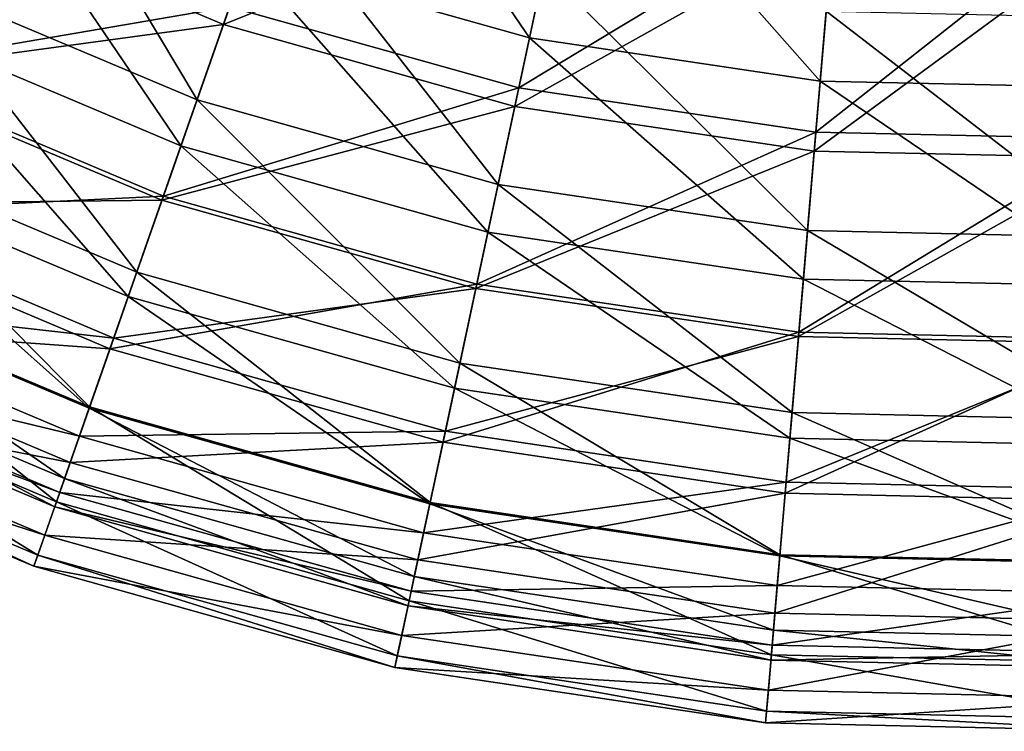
# Model space of a CAD drawing. Header units: millimetres. Extents: x 0 to 403, y 0 to 439.
# Tile 272 of 656: x 172 to 201, y 0 to 21. Entities that reach past the tile are written whole.
import ezdxf

# ---------------------------------------------------------------- set-up
doc = ezdxf.new("R2010")
doc.units = ezdxf.units.MM
doc.header["$LTSCALE"] = 25.4
doc.layers.get('0').update_dxf_attribs({"true_color": 0xff5454})

# ---------------------------------------------------------------- blocks, each defined once
blk = doc.blocks.new('VETRO-VII-9131.STL')
at = {"color": 18, "true_color": 0x000000}
mesh = blk.add_polyface(dxfattribs=at)
corners = [(-32.171, 28.901, 592.764), (-21.642, 31.678, 584.224), (-29.199, 34.867, 584.224), (-23.842, 25.387, 592.764)]
mesh.append_faces([[corners[k] for k in face] for face in [(0, 1, 2), (1, 0, 3)]], dxfattribs={"vtx0": -1, "color": 18})
mesh = blk.add_polyface(dxfattribs=at)
corners = [(-20.835, 33.984, 702.562), (-14.7, 24.994, 694.304), (-23.15, 27.366, 694.304), (-13.233, 31.851, 702.562)]
mesh.append_faces([[corners[k] for k in face] for face in [(0, 1, 2), (1, 0, 3)]], dxfattribs={"vtx0": -1, "color": 18})
mesh = blk.add_polyface(dxfattribs=at)
corners = [(-24.628, 23.141, 592.897), (-30.302, 32.653, 584.172), (-22.458, 29.343, 584.172), (-33.232, 26.771, 592.897)]
mesh.append_faces([[corners[k] for k in face] for face in [(0, 1, 2), (1, 0, 3)]], dxfattribs={"vtx0": -1, "color": 18})
mesh = blk.add_polyface(dxfattribs=at)
corners = [(-13.543, 30.4, 703.76), (-23.656, 25.919, 695.428), (-15.021, 23.496, 695.428), (-21.325, 32.584, 703.76)]
mesh.append_faces([[corners[k] for k in face] for face in [(0, 1, 2), (1, 0, 3)]], dxfattribs={"vtx0": -1, "color": 18})
mesh = blk.add_polyface(dxfattribs=at)
corners = [(-13.233, 31.851, 702.562), (-6.019, 23.7, 694.304), (-14.7, 24.994, 694.304), (-5.423, 30.686, 702.562)]
mesh.append_faces([[corners[k] for k in face] for face in [(0, 1, 2), (1, 0, 3)]], dxfattribs={"vtx0": -1, "color": 18})
mesh = blk.add_polyface(dxfattribs=at)
corners = [(-23.842, 25.387, 592.764), (-13.744, 29.461, 584.224), (-21.642, 31.678, 584.224), (-15.139, 22.944, 592.764)]
mesh.append_faces([[corners[k] for k in face] for face in [(0, 1, 2), (1, 0, 3)]], dxfattribs={"vtx0": -1, "color": 18})
mesh = blk.add_polyface(dxfattribs=at)
corners = [(-31.236, 30.778, 694.304), (-25.109, 21.764, 685.241), (-33.882, 25.466, 685.241), (-23.15, 27.366, 694.304)]
mesh.append_faces([[corners[k] for k in face] for face in [(0, 1, 2), (1, 0, 3)]], dxfattribs={"vtx0": -1, "color": 18})
mesh = blk.add_polyface(dxfattribs=at)
corners = [(-5.423, 30.686, 702.562), (2.755, 23.504, 694.304), (-6.019, 23.7, 694.304), (2.471, 30.51, 702.562)]
mesh.append_faces([[corners[k] for k in face] for face in [(0, 1, 2), (1, 0, 3)]], dxfattribs={"vtx0": -1, "color": 18})
mesh = blk.add_polyface(dxfattribs=at)
corners = [(-5.549, 29.209, 703.76), (-15.021, 23.496, 695.428), (-6.15, 22.173, 695.428), (-13.543, 30.4, 703.76)]
mesh.append_faces([[corners[k] for k in face] for face in [(0, 1, 2), (1, 0, 3)]], dxfattribs={"vtx0": -1, "color": 18})
mesh = blk.add_polyface(dxfattribs=at)
corners = [(-23.656, 25.919, 695.428), (-34.589, 24.046, 686.294), (-25.633, 20.266, 686.294), (-31.919, 29.406, 695.428)]
mesh.append_faces([[corners[k] for k in face] for face in [(0, 1, 2), (1, 0, 3)]], dxfattribs={"vtx0": -1, "color": 18})
mesh = blk.add_polyface(dxfattribs=at)
corners = [(-15.139, 22.944, 592.764), (-5.631, 28.252, 584.224), (-13.744, 29.461, 584.224), (-6.198, 21.611, 592.764)]
mesh.append_faces([[corners[k] for k in face] for face in [(0, 1, 2), (1, 0, 3)]], dxfattribs={"vtx0": -1, "color": 18})
mesh = blk.add_polyface(dxfattribs=at)
corners = [(-15.637, 20.617, 592.897), (-22.458, 29.343, 584.172), (-14.262, 27.043, 584.172), (-24.628, 23.141, 592.897)]
mesh.append_faces([[corners[k] for k in face] for face in [(0, 1, 2), (1, 0, 3)]], dxfattribs={"vtx0": -1, "color": 18})
mesh = blk.add_polyface(dxfattribs=at)
corners = [(2.531, 29.028, 703.76), (-6.15, 22.173, 695.428), (2.817, 21.973, 695.428), (-5.549, 29.209, 703.76)]
mesh.append_faces([[corners[k] for k in face] for face in [(0, 1, 2), (1, 0, 3)]], dxfattribs={"vtx0": -1, "color": 18})
mesh = blk.add_polyface(dxfattribs=at)
corners = [(-34.647, 23.929, 602.064), (-23.842, 25.387, 592.764), (-32.171, 28.901, 592.764), (-25.676, 20.143, 602.064)]
mesh.append_faces([[corners[k] for k in face] for face in [(0, 1, 2), (1, 0, 3)]], dxfattribs={"vtx0": -1, "color": 18})
mesh = blk.add_polyface(dxfattribs=at)
corners = [(-6.198, 21.611, 592.764), (2.57, 28.069, 584.224), (-5.631, 28.252, 584.224), (2.84, 21.409, 592.764)]
mesh.append_faces([[corners[k] for k in face] for face in [(0, 1, 2), (1, 0, 3)]], dxfattribs={"vtx0": -1, "color": 18})
mesh = blk.add_polyface(dxfattribs=at)
corners = [(-23.15, 27.366, 694.304), (-15.942, 19.191, 685.241), (-25.109, 21.764, 685.241), (-14.7, 24.994, 694.304)]
mesh.append_faces([[corners[k] for k in face] for face in [(0, 1, 2), (1, 0, 3)]], dxfattribs={"vtx0": -1, "color": 18})
mesh = blk.add_polyface(dxfattribs=at)
corners = [(-26.429, 17.992, 602.359), (-33.232, 26.771, 592.897), (-24.628, 23.141, 592.897), (-35.664, 21.889, 602.359)]
mesh.append_faces([[corners[k] for k in face] for face in [(0, 1, 2), (1, 0, 3)]], dxfattribs={"vtx0": -1, "color": 18})
mesh = blk.add_polyface(dxfattribs=at)
corners = [(-6.4, 19.24, 592.897), (-14.262, 27.043, 584.172), (-5.841, 25.787, 584.172), (-15.637, 20.617, 592.897)]
mesh.append_faces([[corners[k] for k in face] for face in [(0, 1, 2), (1, 0, 3)]], dxfattribs={"vtx0": -1, "color": 18})
mesh = blk.add_polyface(dxfattribs=at)
corners = [(-15.021, 23.496, 695.428), (-25.633, 20.266, 686.294), (-16.274, 17.639, 686.294), (-23.656, 25.919, 695.428)]
mesh.append_faces([[corners[k] for k in face] for face in [(0, 1, 2), (1, 0, 3)]], dxfattribs={"vtx0": -1, "color": 18})
mesh = blk.add_polyface(dxfattribs=at)
corners = [(2.936, 19.032, 592.897), (-5.841, 25.787, 584.172), (2.67, 25.598, 584.172), (-6.4, 19.24, 592.897)]
mesh.append_faces([[corners[k] for k in face] for face in [(0, 1, 2), (1, 0, 3)]], dxfattribs={"vtx0": -1, "color": 18})
mesh = blk.add_polyface(dxfattribs=at)
corners = [(-33.882, 25.466, 685.241), (-26.682, 17.266, 675.513), (-36.006, 21.2, 675.513), (-25.109, 21.764, 685.241)]
mesh.append_faces([[corners[k] for k in face] for face in [(0, 1, 2), (1, 0, 3)]], dxfattribs={"vtx0": -1, "color": 18})
mesh = blk.add_polyface(dxfattribs=at)
corners = [(-25.676, 20.143, 602.064), (-15.139, 22.944, 592.764), (-23.842, 25.387, 592.764), (-16.301, 17.512, 602.064)]
mesh.append_faces([[corners[k] for k in face] for face in [(0, 1, 2), (1, 0, 3)]], dxfattribs={"vtx0": -1, "color": 18})
mesh = blk.add_polyface(dxfattribs=at)
corners = [(-14.7, 24.994, 694.304), (-6.524, 17.787, 685.241), (-15.942, 19.191, 685.241), (-6.019, 23.7, 694.304)]
mesh.append_faces([[corners[k] for k in face] for face in [(0, 1, 2), (1, 0, 3)]], dxfattribs={"vtx0": -1, "color": 18})
mesh = blk.add_polyface(dxfattribs=at)
corners = [(-25.633, 20.266, 686.294), (-36.741, 19.725, 676.496), (-27.227, 15.71, 676.496), (-34.589, 24.046, 686.294)]
mesh.append_faces([[corners[k] for k in face] for face in [(0, 1, 2), (1, 0, 3)]], dxfattribs={"vtx0": -1, "color": 18})
mesh = blk.add_polyface(dxfattribs=at)
corners = [(-36.591, 20.026, 611.981), (-25.676, 20.143, 602.064), (-34.647, 23.929, 602.064), (-27.116, 16.028, 611.981)]
mesh.append_faces([[corners[k] for k in face] for face in [(0, 1, 2), (1, 0, 3)]], dxfattribs={"vtx0": -1, "color": 18})
mesh = blk.add_polyface(dxfattribs=at)
corners = [(-6.019, 23.7, 694.304), (2.995, 17.575, 685.241), (-6.524, 17.787, 685.241), (2.755, 23.504, 694.304)]
mesh.append_faces([[corners[k] for k in face] for face in [(0, 1, 2), (1, 0, 3)]], dxfattribs={"vtx0": -1, "color": 18})
mesh = blk.add_polyface(dxfattribs=at)
corners = [(-6.15, 22.173, 695.428), (-16.274, 17.639, 686.294), (-6.659, 16.206, 686.294), (-15.021, 23.496, 695.428)]
mesh.append_faces([[corners[k] for k in face] for face in [(0, 1, 2), (1, 0, 3)]], dxfattribs={"vtx0": -1, "color": 18})
mesh = blk.add_polyface(dxfattribs=at)
corners = [(-16.778, 15.283, 602.359), (-24.628, 23.141, 592.897), (-15.637, 20.617, 592.897), (-26.429, 17.992, 602.359)]
mesh.append_faces([[corners[k] for k in face] for face in [(0, 1, 2), (1, 0, 3)]], dxfattribs={"vtx0": -1, "color": 18})
mesh = blk.add_polyface(dxfattribs=at)
corners = [(-16.301, 17.512, 602.064), (-6.198, 21.611, 592.764), (-15.139, 22.944, 592.764), (-6.67, 16.076, 602.064)]
mesh.append_faces([[corners[k] for k in face] for face in [(0, 1, 2), (1, 0, 3)]], dxfattribs={"vtx0": -1, "color": 18})
mesh = blk.add_polyface(dxfattribs=at)
corners = [(2.817, 21.973, 695.428), (-6.659, 16.206, 686.294), (3.059, 15.989, 686.294), (-6.15, 22.173, 695.428)]
mesh.append_faces([[corners[k] for k in face] for face in [(0, 1, 2), (1, 0, 3)]], dxfattribs={"vtx0": -1, "color": 18})
mesh = blk.add_polyface(dxfattribs=at)
corners = [(-27.834, 13.973, 612.417), (-35.664, 21.889, 602.359), (-26.429, 17.992, 602.359), (-37.562, 18.078, 612.417)]
mesh.append_faces([[corners[k] for k in face] for face in [(0, 1, 2), (1, 0, 3)]], dxfattribs={"vtx0": -1, "color": 18})
mesh = blk.add_polyface(dxfattribs=at)
corners = [(-25.109, 21.764, 685.241), (-16.939, 14.531, 675.513), (-26.682, 17.266, 675.513), (-15.942, 19.191, 685.241)]
mesh.append_faces([[corners[k] for k in face] for face in [(0, 1, 2), (1, 0, 3)]], dxfattribs={"vtx0": -1, "color": 18})
mesh = blk.add_polyface(dxfattribs=at)
corners = [(-6.67, 16.076, 602.064), (2.84, 21.409, 592.764), (-6.198, 21.611, 592.764), (3.065, 15.859, 602.064)]
mesh.append_faces([[corners[k] for k in face] for face in [(0, 1, 2), (1, 0, 3)]], dxfattribs={"vtx0": -1, "color": 18})
mesh = blk.add_polyface(dxfattribs=at)
corners = [(-36.006, 21.2, 675.513), (-27.846, 13.94, 665.268), (-37.577, 18.047, 665.268), (-26.682, 17.266, 675.513)]
mesh.append_faces([[corners[k] for k in face] for face in [(0, 1, 2), (1, 0, 3)]], dxfattribs={"vtx0": -1, "color": 18})
mesh = blk.add_polyface(dxfattribs=at)
corners = [(-6.864, 13.805, 602.359), (-15.637, 20.617, 592.897), (-6.4, 19.24, 592.897), (-16.778, 15.283, 602.359)]
mesh.append_faces([[corners[k] for k in face] for face in [(0, 1, 2), (1, 0, 3)]], dxfattribs={"vtx0": -1, "color": 18})
mesh = blk.add_polyface(dxfattribs=at)
corners = [(-37.972, 17.254, 622.362), (-27.116, 16.028, 611.981), (-36.591, 20.026, 611.981), (-28.138, 13.104, 622.362)]
mesh.append_faces([[corners[k] for k in face] for face in [(0, 1, 2), (1, 0, 3)]], dxfattribs={"vtx0": -1, "color": 18})
mesh = blk.add_polyface(dxfattribs=at)
corners = [(-16.274, 17.639, 686.294), (-27.227, 15.71, 676.496), (-17.284, 12.919, 676.496), (-25.633, 20.266, 686.294)]
mesh.append_faces([[corners[k] for k in face] for face in [(0, 1, 2), (1, 0, 3)]], dxfattribs={"vtx0": -1, "color": 18})
mesh = blk.add_polyface(dxfattribs=at)
corners = [(-27.116, 16.028, 611.981), (-16.301, 17.512, 602.064), (-25.676, 20.143, 602.064), (-17.213, 13.248, 611.981)]
mesh.append_faces([[corners[k] for k in face] for face in [(0, 1, 2), (1, 0, 3)]], dxfattribs={"vtx0": -1, "color": 18})
mesh = blk.add_polyface(dxfattribs=at)
corners = [(-27.227, 15.71, 676.496), (-38.343, 16.509, 666.182), (-28.413, 12.319, 666.182), (-36.741, 19.725, 676.496)]
mesh.append_faces([[corners[k] for k in face] for face in [(0, 1, 2), (1, 0, 3)]], dxfattribs={"vtx0": -1, "color": 18})
mesh = blk.add_polyface(dxfattribs=at)
corners = [(-15.942, 19.191, 685.241), (-6.929, 13.039, 675.513), (-16.939, 14.531, 675.513), (-6.524, 17.787, 685.241)]
mesh.append_faces([[corners[k] for k in face] for face in [(0, 1, 2), (1, 0, 3)]], dxfattribs={"vtx0": -1, "color": 18})
mesh = blk.add_polyface(dxfattribs=at)
corners = [(3.157, 13.581, 602.359), (-6.4, 19.24, 592.897), (2.936, 19.032, 592.897), (-6.864, 13.805, 602.359)]
mesh.append_faces([[corners[k] for k in face] for face in [(0, 1, 2), (1, 0, 3)]], dxfattribs={"vtx0": -1, "color": 18})
mesh = blk.add_polyface(dxfattribs=at)
corners = [(-28.823, 11.146, 622.921), (-37.562, 18.078, 612.417), (-27.834, 13.973, 612.417), (-38.897, 15.397, 622.921)]
mesh.append_faces([[corners[k] for k in face] for face in [(0, 1, 2), (1, 0, 3)]], dxfattribs={"vtx0": -1, "color": 18})
mesh = blk.add_polyface(dxfattribs=at)
corners = [(-37.577, 18.047, 665.268), (-28.581, 11.839, 654.667), (-38.57, 16.054, 654.667), (-27.846, 13.94, 665.268)]
mesh.append_faces([[corners[k] for k in face] for face in [(0, 1, 2), (1, 0, 3)]], dxfattribs={"vtx0": -1, "color": 18})
mesh = blk.add_polyface(dxfattribs=at)
corners = [(-17.669, 11.12, 612.417), (-26.429, 17.992, 602.359), (-16.778, 15.283, 602.359), (-27.834, 13.973, 612.417)]
mesh.append_faces([[corners[k] for k in face] for face in [(0, 1, 2), (1, 0, 3)]], dxfattribs={"vtx0": -1, "color": 18})
mesh = blk.add_polyface(dxfattribs=at)
corners = [(-6.659, 16.206, 686.294), (-17.284, 12.919, 676.496), (-7.07, 11.397, 676.496), (-16.274, 17.639, 686.294)]
mesh.append_faces([[corners[k] for k in face] for face in [(0, 1, 2), (1, 0, 3)]], dxfattribs={"vtx0": -1, "color": 18})
mesh = blk.add_polyface(dxfattribs=at)
corners = [(-6.524, 17.787, 685.241), (3.188, 12.813, 675.513), (-6.929, 13.039, 675.513), (2.995, 17.575, 685.241)]
mesh.append_faces([[corners[k] for k in face] for face in [(0, 1, 2), (1, 0, 3)]], dxfattribs={"vtx0": -1, "color": 18})
mesh = blk.add_polyface(dxfattribs=at)
corners = [(-17.213, 13.248, 611.981), (-6.67, 16.076, 602.064), (-16.301, 17.512, 602.064), (-7.041, 11.732, 611.981)]
mesh.append_faces([[corners[k] for k in face] for face in [(0, 1, 2), (1, 0, 3)]], dxfattribs={"vtx0": -1, "color": 18})
mesh = blk.add_polyface(dxfattribs=at)
corners = [(-38.769, 15.654, 633.047), (-28.138, 13.104, 622.362), (-37.972, 17.254, 622.362), (-28.728, 11.417, 633.047)]
mesh.append_faces([[corners[k] for k in face] for face in [(0, 1, 2), (1, 0, 3)]], dxfattribs={"vtx0": -1, "color": 18})
mesh = blk.add_polyface(dxfattribs=at)
corners = [(-26.682, 17.266, 675.513), (-17.676, 11.086, 665.268), (-27.846, 13.94, 665.268), (-16.939, 14.531, 675.513)]
mesh.append_faces([[corners[k] for k in face] for face in [(0, 1, 2), (1, 0, 3)]], dxfattribs={"vtx0": -1, "color": 18})
mesh = blk.add_polyface(dxfattribs=at)
corners = [(-28.413, 12.319, 666.182), (-39.371, 14.446, 655.506), (-29.174, 10.144, 655.506), (-38.343, 16.509, 666.182)]
mesh.append_faces([[corners[k] for k in face] for face in [(0, 1, 2), (1, 0, 3)]], dxfattribs={"vtx0": -1, "color": 18})
mesh = blk.add_polyface(dxfattribs=at)
corners = [(3.059, 15.989, 686.294), (-7.07, 11.397, 676.496), (3.255, 11.166, 676.496), (-6.659, 16.206, 686.294)]
mesh.append_faces([[corners[k] for k in face] for face in [(0, 1, 2), (1, 0, 3)]], dxfattribs={"vtx0": -1, "color": 18})
mesh = blk.add_polyface(dxfattribs=at)
corners = [(-38.57, 16.054, 654.667), (-28.876, 10.993, 643.871), (-38.969, 15.252, 643.871), (-28.581, 11.839, 654.667)]
mesh.append_faces([[corners[k] for k in face] for face in [(0, 1, 2), (1, 0, 3)]], dxfattribs={"vtx0": -1, "color": 18})
mesh = blk.add_polyface(dxfattribs=at)
corners = [(-28.138, 13.104, 622.362), (-17.213, 13.248, 611.981), (-27.116, 16.028, 611.981), (-17.862, 10.22, 622.362)]
mesh.append_faces([[corners[k] for k in face] for face in [(0, 1, 2), (1, 0, 3)]], dxfattribs={"vtx0": -1, "color": 18})
mesh = blk.add_polyface(dxfattribs=at)
corners = [(-7.041, 11.732, 611.981), (3.065, 15.859, 602.064), (-6.67, 16.076, 602.064), (3.241, 11.502, 611.981)]
mesh.append_faces([[corners[k] for k in face] for face in [(0, 1, 2), (1, 0, 3)]], dxfattribs={"vtx0": -1, "color": 18})
mesh = blk.add_polyface(dxfattribs=at)
corners = [(-38.969, 15.252, 643.871), (-28.728, 11.417, 633.047), (-38.769, 15.654, 633.047), (-28.876, 10.993, 643.871)]
mesh.append_faces([[corners[k] for k in face] for face in [(0, 1, 2), (1, 0, 3)]], dxfattribs={"vtx0": -1, "color": 18})
mesh = blk.add_polyface(dxfattribs=at)
corners = [(-17.284, 12.919, 676.496), (-28.413, 12.319, 666.182), (-18.036, 9.406, 666.182), (-27.227, 15.71, 676.496)]
mesh.append_faces([[corners[k] for k in face] for face in [(0, 1, 2), (1, 0, 3)]], dxfattribs={"vtx0": -1, "color": 18})
mesh = blk.add_polyface(dxfattribs=at)
corners = [(-29.38, 9.553, 633.712), (-38.897, 15.397, 622.921), (-28.823, 11.146, 622.921), (-39.65, 13.886, 633.712)]
mesh.append_faces([[corners[k] for k in face] for face in [(0, 1, 2), (1, 0, 3)]], dxfattribs={"vtx0": -1, "color": 18})
mesh = blk.add_polyface(dxfattribs=at)
corners = [(-7.226, 9.564, 612.417), (-16.778, 15.283, 602.359), (-6.864, 13.805, 602.359), (-17.669, 11.12, 612.417)]
mesh.append_faces([[corners[k] for k in face] for face in [(0, 1, 2), (1, 0, 3)]], dxfattribs={"vtx0": -1, "color": 18})
mesh = blk.add_polyface(dxfattribs=at)
corners = [(-29.174, 10.144, 655.506), (-39.808, 13.568, 644.628), (-29.498, 9.217, 644.628), (-39.371, 14.446, 655.506)]
mesh.append_faces([[corners[k] for k in face] for face in [(0, 1, 2), (1, 0, 3)]], dxfattribs={"vtx0": -1, "color": 18})
mesh = blk.add_polyface(dxfattribs=at)
corners = [(-16.939, 14.531, 675.513), (-7.229, 9.529, 665.268), (-17.676, 11.086, 665.268), (-6.929, 13.039, 675.513)]
mesh.append_faces([[corners[k] for k in face] for face in [(0, 1, 2), (1, 0, 3)]], dxfattribs={"vtx0": -1, "color": 18})
mesh = blk.add_polyface(dxfattribs=at)
corners = [(-29.498, 9.217, 644.628), (-39.65, 13.886, 633.712), (-29.38, 9.553, 633.712), (-39.808, 13.568, 644.628)]
mesh.append_faces([[corners[k] for k in face] for face in [(0, 1, 2), (1, 0, 3)]], dxfattribs={"vtx0": -1, "color": 18})
mesh = blk.add_polyface(dxfattribs=at)
corners = [(-18.296, 8.191, 622.921), (-27.834, 13.973, 612.417), (-17.669, 11.12, 612.417), (-28.823, 11.146, 622.921)]
mesh.append_faces([[corners[k] for k in face] for face in [(0, 1, 2), (1, 0, 3)]], dxfattribs={"vtx0": -1, "color": 18})
mesh = blk.add_polyface(dxfattribs=at)
corners = [(-27.846, 13.94, 665.268), (-18.142, 8.909, 654.667), (-28.581, 11.839, 654.667), (-17.676, 11.086, 665.268)]
mesh.append_faces([[corners[k] for k in face] for face in [(0, 1, 2), (1, 0, 3)]], dxfattribs={"vtx0": -1, "color": 18})
mesh = blk.add_polyface(dxfattribs=at)
corners = [(3.329, 9.328, 612.417), (-6.864, 13.805, 602.359), (3.157, 13.581, 602.359), (-7.226, 9.564, 612.417)]
mesh.append_faces([[corners[k] for k in face] for face in [(0, 1, 2), (1, 0, 3)]], dxfattribs={"vtx0": -1, "color": 18})
mesh = blk.add_polyface(dxfattribs=at)
corners = [(-17.862, 10.22, 622.362), (-7.041, 11.732, 611.981), (-17.213, 13.248, 611.981), (-7.304, 8.646, 622.362)]
mesh.append_faces([[corners[k] for k in face] for face in [(0, 1, 2), (1, 0, 3)]], dxfattribs={"vtx0": -1, "color": 18})
mesh = blk.add_polyface(dxfattribs=at)
corners = [(-28.728, 11.417, 633.047), (-17.862, 10.22, 622.362), (-28.138, 13.104, 622.362), (-18.235, 8.472, 633.047)]
mesh.append_faces([[corners[k] for k in face] for face in [(0, 1, 2), (1, 0, 3)]], dxfattribs={"vtx0": -1, "color": 18})
mesh = blk.add_polyface(dxfattribs=at)
corners = [(-6.929, 13.039, 675.513), (3.331, 9.293, 665.268), (-7.229, 9.529, 665.268), (3.188, 12.813, 675.513)]
mesh.append_faces([[corners[k] for k in face] for face in [(0, 1, 2), (1, 0, 3)]], dxfattribs={"vtx0": -1, "color": 18})
mesh = blk.add_polyface(dxfattribs=at)
corners = [(-7.07, 11.397, 676.496), (-18.036, 9.406, 666.182), (-7.375, 7.817, 666.182), (-17.284, 12.919, 676.496)]
mesh.append_faces([[corners[k] for k in face] for face in [(0, 1, 2), (1, 0, 3)]], dxfattribs={"vtx0": -1, "color": 18})
mesh = blk.add_polyface(dxfattribs=at)
corners = [(-18.036, 9.406, 666.182), (-29.174, 10.144, 655.506), (-18.518, 7.153, 655.506), (-28.413, 12.319, 666.182)]
mesh.append_faces([[corners[k] for k in face] for face in [(0, 1, 2), (1, 0, 3)]], dxfattribs={"vtx0": -1, "color": 18})
mesh = blk.add_polyface(dxfattribs=at)
corners = [(-28.581, 11.839, 654.667), (-18.329, 8.033, 643.871), (-28.876, 10.993, 643.871), (-18.142, 8.909, 654.667)]
mesh.append_faces([[corners[k] for k in face] for face in [(0, 1, 2), (1, 0, 3)]], dxfattribs={"vtx0": -1, "color": 18})
mesh = blk.add_polyface(dxfattribs=at)
corners = [(-7.304, 8.646, 622.362), (3.241, 11.502, 611.981), (-7.041, 11.732, 611.981), (3.367, 8.408, 622.362)]
mesh.append_faces([[corners[k] for k in face] for face in [(0, 1, 2), (1, 0, 3)]], dxfattribs={"vtx0": -1, "color": 18})
mesh = blk.add_polyface(dxfattribs=at)
corners = [(-28.876, 10.993, 643.871), (-18.235, 8.472, 633.047), (-28.728, 11.417, 633.047), (-18.329, 8.033, 643.871)]
mesh.append_faces([[corners[k] for k in face] for face in [(0, 1, 2), (1, 0, 3)]], dxfattribs={"vtx0": -1, "color": 18})
mesh = blk.add_polyface(dxfattribs=at)
corners = [(3.255, 11.166, 676.496), (-7.375, 7.817, 666.182), (3.4, 7.576, 666.182), (-7.07, 11.397, 676.496)]
mesh.append_faces([[corners[k] for k in face] for face in [(0, 1, 2), (1, 0, 3)]], dxfattribs={"vtx0": -1, "color": 18})
mesh = blk.add_polyface(dxfattribs=at)
corners = [(-18.649, 6.541, 633.712), (-28.823, 11.146, 622.921), (-18.296, 8.191, 622.921), (-29.38, 9.553, 633.712)]
mesh.append_faces([[corners[k] for k in face] for face in [(0, 1, 2), (1, 0, 3)]], dxfattribs={"vtx0": -1, "color": 18})
mesh = blk.add_polyface(dxfattribs=at)
corners = [(-7.481, 6.579, 622.921), (-17.669, 11.12, 612.417), (-7.226, 9.564, 612.417), (-18.296, 8.191, 622.921)]
mesh.append_faces([[corners[k] for k in face] for face in [(0, 1, 2), (1, 0, 3)]], dxfattribs={"vtx0": -1, "color": 18})
mesh = blk.add_polyface(dxfattribs=at)
corners = [(-17.676, 11.086, 665.268), (-7.418, 7.31, 654.667), (-18.142, 8.909, 654.667), (-7.229, 9.529, 665.268)]
mesh.append_faces([[corners[k] for k in face] for face in [(0, 1, 2), (1, 0, 3)]], dxfattribs={"vtx0": -1, "color": 18})
mesh = blk.add_polyface(dxfattribs=at)
corners = [(-18.518, 7.153, 655.506), (-29.498, 9.217, 644.628), (-18.723, 6.193, 644.628), (-29.174, 10.144, 655.506)]
mesh.append_faces([[corners[k] for k in face] for face in [(0, 1, 2), (1, 0, 3)]], dxfattribs={"vtx0": -1, "color": 18})
mesh = blk.add_polyface(dxfattribs=at)
corners = [(-18.235, 8.472, 633.047), (-7.304, 8.646, 622.362), (-17.862, 10.22, 622.362), (-7.456, 6.865, 633.047)]
mesh.append_faces([[corners[k] for k in face] for face in [(0, 1, 2), (1, 0, 3)]], dxfattribs={"vtx0": -1, "color": 18})
mesh = blk.add_polyface(dxfattribs=at)
corners = [(-18.723, 6.193, 644.628), (-29.38, 9.553, 633.712), (-18.649, 6.541, 633.712), (-29.498, 9.217, 644.628)]
mesh.append_faces([[corners[k] for k in face] for face in [(0, 1, 2), (1, 0, 3)]], dxfattribs={"vtx0": -1, "color": 18})
mesh = blk.add_polyface(dxfattribs=at)
corners = [(3.451, 6.335, 622.921), (-7.226, 9.564, 612.417), (3.329, 9.328, 612.417), (-7.481, 6.579, 622.921)]
mesh.append_faces([[corners[k] for k in face] for face in [(0, 1, 2), (1, 0, 3)]], dxfattribs={"vtx0": -1, "color": 18})
mesh = blk.add_polyface(dxfattribs=at)
corners = [(-7.229, 9.529, 665.268), (3.421, 7.068, 654.667), (-7.418, 7.31, 654.667), (3.331, 9.293, 665.268)]
mesh.append_faces([[corners[k] for k in face] for face in [(0, 1, 2), (1, 0, 3)]], dxfattribs={"vtx0": -1, "color": 18})
mesh = blk.add_polyface(dxfattribs=at)
corners = [(-7.375, 7.817, 666.182), (-18.518, 7.153, 655.506), (-7.571, 5.521, 655.506), (-18.036, 9.406, 666.182)]
mesh.append_faces([[corners[k] for k in face] for face in [(0, 1, 2), (1, 0, 3)]], dxfattribs={"vtx0": -1, "color": 18})
mesh = blk.add_polyface(dxfattribs=at)
corners = [(-18.142, 8.909, 654.667), (-7.495, 6.418, 643.871), (-18.329, 8.033, 643.871), (-7.418, 7.31, 654.667)]
mesh.append_faces([[corners[k] for k in face] for face in [(0, 1, 2), (1, 0, 3)]], dxfattribs={"vtx0": -1, "color": 18})
mesh = blk.add_polyface(dxfattribs=at)
corners = [(-7.456, 6.865, 633.047), (3.367, 8.408, 622.362), (-7.304, 8.646, 622.362), (3.439, 6.622, 633.047)]
mesh.append_faces([[corners[k] for k in face] for face in [(0, 1, 2), (1, 0, 3)]], dxfattribs={"vtx0": -1, "color": 18})
mesh = blk.add_polyface(dxfattribs=at)
corners = [(-18.329, 8.033, 643.871), (-7.456, 6.865, 633.047), (-18.235, 8.472, 633.047), (-7.495, 6.418, 643.871)]
mesh.append_faces([[corners[k] for k in face] for face in [(0, 1, 2), (1, 0, 3)]], dxfattribs={"vtx0": -1, "color": 18})
mesh = blk.add_polyface(dxfattribs=at)
corners = [(-7.624, 4.897, 633.712), (-18.296, 8.191, 622.921), (-7.481, 6.579, 622.921), (-18.649, 6.541, 633.712)]
mesh.append_faces([[corners[k] for k in face] for face in [(0, 1, 2), (1, 0, 3)]], dxfattribs={"vtx0": -1, "color": 18})
mesh = blk.add_polyface(dxfattribs=at)
corners = [(3.4, 7.576, 666.182), (-7.571, 5.521, 655.506), (3.494, 5.274, 655.506), (-7.375, 7.817, 666.182)]
mesh.append_faces([[corners[k] for k in face] for face in [(0, 1, 2), (1, 0, 3)]], dxfattribs={"vtx0": -1, "color": 18})
mesh = blk.add_polyface(dxfattribs=at)
corners = [(-7.571, 5.521, 655.506), (-18.723, 6.193, 644.628), (-7.655, 4.543, 644.628), (-18.518, 7.153, 655.506)]
mesh.append_faces([[corners[k] for k in face] for face in [(0, 1, 2), (1, 0, 3)]], dxfattribs={"vtx0": -1, "color": 18})
mesh = blk.add_polyface(dxfattribs=at)
corners = [(-7.418, 7.31, 654.667), (3.457, 6.173, 643.871), (-7.495, 6.418, 643.871), (3.421, 7.068, 654.667)]
mesh.append_faces([[corners[k] for k in face] for face in [(0, 1, 2), (1, 0, 3)]], dxfattribs={"vtx0": -1, "color": 18})
mesh = blk.add_polyface(dxfattribs=at)
corners = [(-7.495, 6.418, 643.871), (3.439, 6.622, 633.047), (-7.456, 6.865, 633.047), (3.457, 6.173, 643.871)]
mesh.append_faces([[corners[k] for k in face] for face in [(0, 1, 2), (1, 0, 3)]], dxfattribs={"vtx0": -1, "color": 18})
mesh = blk.add_polyface(dxfattribs=at)
corners = [(-7.655, 4.543, 644.628), (-18.649, 6.541, 633.712), (-7.624, 4.897, 633.712), (-18.723, 6.193, 644.628)]
mesh.append_faces([[corners[k] for k in face] for face in [(0, 1, 2), (1, 0, 3)]], dxfattribs={"vtx0": -1, "color": 18})
mesh = blk.add_polyface(dxfattribs=at)
corners = [(3.519, 4.649, 633.712), (-7.481, 6.579, 622.921), (3.451, 6.335, 622.921), (-7.624, 4.897, 633.712)]
mesh.append_faces([[corners[k] for k in face] for face in [(0, 1, 2), (1, 0, 3)]], dxfattribs={"vtx0": -1, "color": 18})
mesh = blk.add_polyface(dxfattribs=at)
corners = [(3.494, 5.274, 655.506), (-7.655, 4.543, 644.628), (3.534, 4.293, 644.628), (-7.571, 5.521, 655.506)]
mesh.append_faces([[corners[k] for k in face] for face in [(0, 1, 2), (1, 0, 3)]], dxfattribs={"vtx0": -1, "color": 18})
mesh = blk.add_polyface(dxfattribs=at)
corners = [(3.534, 4.293, 644.628), (-7.624, 4.897, 633.712), (3.519, 4.649, 633.712), (-7.655, 4.543, 644.628)]
mesh.append_faces([[corners[k] for k in face] for face in [(0, 1, 2), (1, 0, 3)]], dxfattribs={"vtx0": -1, "color": 18})

msp = doc.modelspace()

# ---------------------------------------------------------------- block references
at = {"color": 0}
msp.add_blockref('VETRO-VII-9131.STL', (201.766, -4.293, -13.505), dxfattribs=at)

doc.saveas('drawing.dxf')
